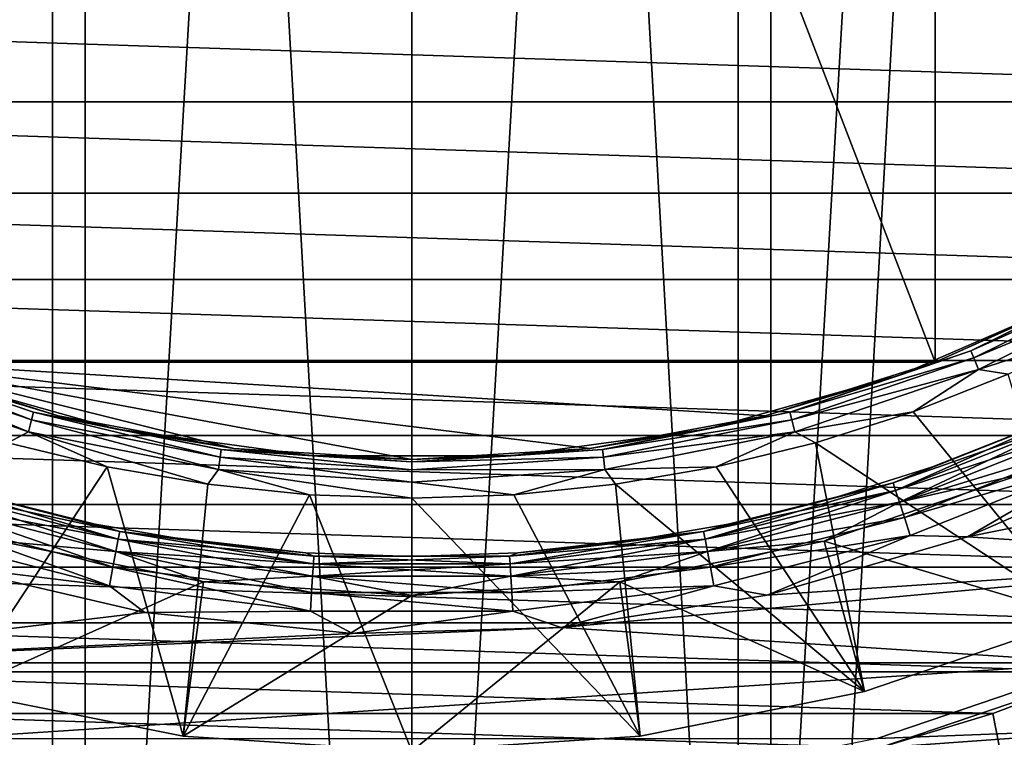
# Model space of a CAD drawing. Header units: millimetres. Extents: x -139 to 106, y -8 to 139.
# Tile 264 of 459: x -2.02 to 3.05, y 61.36 to 65.05. Entities that reach past the tile are written whole.
import ezdxf

# ---------------------------------------------------------------- set-up
doc = ezdxf.new("R2010")
doc.units = ezdxf.units.MM
doc.header["$LTSCALE"] = 53.842063
for name, color, linetype in [('156', 7, 'CONTINUOUS'), ('157', 7, 'CONTINUOUS'), ('161', 7, 'CONTINUOUS'), ('163', 7, 'CONTINUOUS'), ('164', 7, 'CONTINUOUS'), ('269', 7, 'CONTINUOUS'), ('277', 7, 'CONTINUOUS'), ('280', 7, 'CONTINUOUS'), ('281', 7, 'CONTINUOUS'), ('284', 7, 'CONTINUOUS'), ('285', 7, 'CONTINUOUS'), ('289', 7, 'CONTINUOUS'), ('290', 7, 'CONTINUOUS'), ('291', 7, 'CONTINUOUS'), ('292', 7, 'CONTINUOUS'), ('297', 7, 'CONTINUOUS'), ('298', 7, 'CONTINUOUS'), ('300', 7, 'CONTINUOUS'), ('39', 7, 'CONTINUOUS'), ('497', 7, 'CONTINUOUS'), ('499', 7, 'CONTINUOUS'), ('96', 7, 'CONTINUOUS')]:
    doc.layers.add(name, color=color, linetype=linetype)

msp = doc.modelspace()

# ---------------------------------------------------------------- linework, layer by layer
at = {"layer": '156', "color": 7, "linetype": 'CONTINUOUS', "true_color": 0x33ccff}
for points in [[(-7.3782, 64.6264, -40), (-7.7327, 65.1211, -40), (7.3782, 64.6264, -40), (-7.3782, 64.6264, -40)], [(7.3782, 64.6264, -40), (-7.7327, 65.1211, -40), (7.7327, 65.1211, -40), (7.3782, 64.6264, -40)], [(-6.9921, 64.156, -40), (-7.3782, 64.6264, -40), (6.9921, 64.156, -40), (-6.9921, 64.156, -40)], [(6.9921, 64.156, -40), (-7.3782, 64.6264, -40), (7.3782, 64.6264, -40), (6.9921, 64.156, -40)], [(-6.5761, 63.7118, -40), (-6.9921, 64.156, -40), (6.5761, 63.7118, -40), (-6.5761, 63.7118, -40)], [(6.5761, 63.7118, -40), (-6.9921, 64.156, -40), (6.9921, 64.156, -40), (6.5761, 63.7118, -40)], [(-6.1319, 63.2958, -40), (-6.5761, 63.7118, -40), (6.1319, 63.2958, -40), (-6.1319, 63.2958, -40)], [(6.1319, 63.2958, -40), (-6.5761, 63.7118, -40), (6.5761, 63.7118, -40), (6.1319, 63.2958, -40)], [(-5.6615, 62.9097, -40), (-6.1319, 63.2958, -40), (5.6615, 62.9097, -40), (-5.6615, 62.9097, -40)], [(5.6615, 62.9097, -40), (-6.1319, 63.2958, -40), (6.1319, 63.2958, -40), (5.6615, 62.9097, -40)], [(-5.1668, 62.5552, -40), (-5.6615, 62.9097, -40), (5.1668, 62.5552, -40), (-5.1668, 62.5552, -40)], [(5.1668, 62.5552, -40), (-5.6615, 62.9097, -40), (5.6615, 62.9097, -40), (5.1668, 62.5552, -40)], [(-4.65, 62.2339, -40), (-5.1668, 62.5552, -40), (4.65, 62.2339, -40), (-4.65, 62.2339, -40)], [(4.65, 62.2339, -40), (-5.1668, 62.5552, -40), (5.1668, 62.5552, -40), (4.65, 62.2339, -40)], [(-4.1133, 61.947, -40), (-4.65, 62.2339, -40), (4.1133, 61.947, -40), (-4.1133, 61.947, -40)], [(4.1133, 61.947, -40), (-4.65, 62.2339, -40), (4.65, 62.2339, -40), (4.1133, 61.947, -40)], [(-3.5589, 61.6958, -40), (-4.1133, 61.947, -40), (3.5589, 61.6958, -40), (-3.5589, 61.6958, -40)], [(3.5589, 61.6958, -40), (-4.1133, 61.947, -40), (4.1133, 61.947, -40), (3.5589, 61.6958, -40)], [(-2.9894, 61.4814, -40), (-3.5589, 61.6958, -40), (2.9894, 61.4814, -40), (-2.9894, 61.4814, -40)], [(2.9894, 61.4814, -40), (-3.5589, 61.6958, -40), (3.5589, 61.6958, -40), (2.9894, 61.4814, -40)], [(-2.407, 61.3048, -40), (-2.9894, 61.4814, -40), (2.407, 61.3048, -40), (-2.407, 61.3048, -40)], [(2.407, 61.3048, -40), (-2.9894, 61.4814, -40), (2.9894, 61.4814, -40), (2.407, 61.3048, -40)]]:
    msp.add_3dface(points, dxfattribs=at)
at = {"layer": '157', "color": 7, "linetype": 'CONTINUOUS', "true_color": 0x33ccff}
for points in [[(2.9894, 61.4814, -40), (3.5589, 61.6958, -40), (3.1829, 60.492, -39), (2.9894, 61.4814, -40)], [(2.407, 61.3048, -40), (2.9894, 61.4814, -40), (3.1829, 60.492, -39), (2.407, 61.3048, -40)]]:
    msp.add_3dface(points, dxfattribs=at)
at = {"layer": '161', "color": 7, "linetype": 'CONTINUOUS', "true_color": 0x33ccff}
msp.add_3dface([(2.4069, 61.3048, -32), (3.1828, 60.492, -32), (3.5588, 61.6958, -32), (2.4069, 61.3048, -32)], dxfattribs=at)
at = {"layer": '163', "color": 7, "linetype": 'CONTINUOUS', "true_color": 0x33ccff}
for points in [[(2.4069, 61.3048, -32), (3.5588, 61.6958, -32), (2.4069, 61.3048, -30), (2.4069, 61.3048, -32)], [(2.4069, 61.3048, -30), (3.5588, 61.6958, -32), (3.5589, 61.6958, -30), (2.4069, 61.3048, -30)]]:
    msp.add_3dface(points, dxfattribs=at)
at = {"layer": '164', "color": 7, "linetype": 'CONTINUOUS', "true_color": 0x33ccff}
for points in [[(2.4069, 61.3048, -30), (3.5589, 61.6958, -30), (7.6259, 61.68, -30), (2.4069, 61.3048, -30)], [(-2.4069, 61.3048, -30), (-1.2138, 61.0674, -30), (-7.6259, 61.68, -30), (-2.4069, 61.3048, -30)], [(-7.6259, 61.68, -30), (-1.2138, 61.0674, -30), (-6.5326, 60.8235, -30), (-7.6259, 61.68, -30)], [(6.5326, 60.8235, -30), (2.4069, 61.3048, -30), (7.6259, 61.68, -30), (6.5326, 60.8235, -30)]]:
    msp.add_3dface(points, dxfattribs=at)
at = {"layer": '269', "color": 7, "linetype": 'CONTINUOUS', "true_color": 0xffff99}
for points in [[(-2.6926, 63.2879, 54), (2.6926, 63.2879, 54), (-2.6926, 77.2879, 54), (-2.6926, 63.2879, 54)], [(-2.6926, 77.2879, 54), (2.6926, 63.2879, 54), (2.6926, 77.2879, 54), (-2.6926, 77.2879, 54)], [(2.6926, 63.2879, 54), (3.4065, 63.6061, 54), (2.6926, 77.2879, 54), (2.6926, 63.2879, 54)], [(2.6926, 77.2879, 54), (3.4065, 63.6061, 54), (3.4065, 76.9697, 54), (2.6926, 77.2879, 54)]]:
    msp.add_3dface(points, dxfattribs=at)
at = {"layer": '277', "color": 7, "linetype": 'CONTINUOUS', "true_color": 0xffff99}
for points in [[(3.4505, 63.6287, 46.2309), (2.6926, 63.2879, 47), (2.5116, 63.2209, 46.2309), (3.4505, 63.6287, 46.2309)], [(3.4065, 63.6061, 54), (2.6926, 63.2879, 54), (3.4505, 63.6287, 46.2309), (3.4065, 63.6061, 54)], [(2.6926, 63.2879, 54), (2.6926, 63.2879, 47), (3.4505, 63.6287, 46.2309), (2.6926, 63.2879, 54)], [(-1.8177, 63.0115, 47), (-2.6926, 63.2879, 47), (-2.5116, 63.2209, 46.2309), (-1.8177, 63.0115, 47)], [(2.6926, 63.2879, 47), (1.8177, 63.0115, 47), (2.5116, 63.2209, 46.2309), (2.6926, 63.2879, 47)], [(-1.5259, 62.9448, 46.2309), (-1.8177, 63.0115, 47), (-2.5116, 63.2209, 46.2309), (-1.5259, 62.9448, 46.2309)], [(2.5116, 63.2209, 46.2309), (1.8177, 63.0115, 47), (1.5259, 62.9448, 46.2309), (2.5116, 63.2209, 46.2309)], [(-0.9156, 62.844, 47), (-1.8177, 63.0115, 47), (-1.5259, 62.9448, 46.2309), (-0.9156, 62.844, 47)], [(1.8177, 63.0115, 47), (0.9156, 62.844, 47), (1.5259, 62.9448, 46.2309), (1.8177, 63.0115, 47)], [(-0.5118, 62.8054, 46.2309), (-0.9156, 62.844, 47), (-1.5259, 62.9448, 46.2309), (-0.5118, 62.8054, 46.2309)], [(1.5259, 62.9448, 46.2309), (0.9156, 62.844, 47), (0.5118, 62.8054, 46.2309), (1.5259, 62.9448, 46.2309)], [(0, 62.7879, 47), (-0.9156, 62.844, 47), (-0.5118, 62.8054, 46.2309), (0, 62.7879, 47)], [(0.5118, 62.8054, 46.2309), (0, 62.7879, 47), (-0.5118, 62.8054, 46.2309), (0.5118, 62.8054, 46.2309)], [(0.9156, 62.844, 47), (0, 62.7879, 47), (0.5118, 62.8054, 46.2309), (0.9156, 62.844, 47)]]:
    msp.add_3dface(points, dxfattribs=at)
at = {"layer": '280', "color": 7, "linetype": 'CONTINUOUS', "true_color": 0xffff99}
for points in [[(2.6926, 63.2879, 54), (-2.6926, 63.2879, 54), (-2.6926, 63.2879, 47), (2.6926, 63.2879, 54)], [(2.6926, 63.2879, 54), (-2.6926, 63.2879, 47), (2.6926, 63.2879, 47), (2.6926, 63.2879, 54)]]:
    msp.add_3dface(points, dxfattribs=at)
at = {"layer": '281', "color": 7, "linetype": 'CONTINUOUS', "true_color": 0xffff99}
for points in [[(-2.6926, 63.2879, 47), (-1.8177, 63.0115, 47), (-0.9156, 62.844, 47), (-2.6926, 63.2879, 47)], [(-2.6926, 63.2879, 47), (-0.9156, 62.844, 47), (0, 62.7879, 47), (-2.6926, 63.2879, 47)], [(-2.6926, 63.2879, 47), (0, 62.7879, 47), (0.9156, 62.844, 47), (-2.6926, 63.2879, 47)], [(-2.6926, 63.2879, 47), (0.9156, 62.844, 47), (1.8177, 63.0115, 47), (-2.6926, 63.2879, 47)], [(-2.6926, 63.2879, 47), (1.8177, 63.0115, 47), (2.6926, 63.2879, 47), (-2.6926, 63.2879, 47)]]:
    msp.add_3dface(points, dxfattribs=at)
at = {"layer": '284', "color": 7, "linetype": 'CONTINUOUS', "true_color": 0xffff99}
for points in [[(3.4505, 63.6287, 46.2309), (2.8753, 63.3462, 46.1274), (3.7568, 63.7809, 46.1274), (3.4505, 63.6287, 46.2309)], [(2.8753, 63.3462, 46.1274), (3.7768, 63.7462, 46.0308), (3.7568, 63.7809, 46.1274), (2.8753, 63.3462, 46.1274)], [(2.8907, 63.3092, 46.0308), (3.7768, 63.7462, 46.0308), (2.8753, 63.3462, 46.1274), (2.8907, 63.3092, 46.0308)], [(2.8907, 63.3092, 46.0308), (3.8087, 63.6911, 45.9479), (3.7768, 63.7462, 46.0308), (2.8907, 63.3092, 46.0308)], [(2.915, 63.2504, 45.9479), (3.8087, 63.6911, 45.9479), (2.8907, 63.3092, 46.0308), (2.915, 63.2504, 45.9479)], [(2.915, 63.2504, 45.9479), (3.5425, 63.4512, 45.8845), (3.8087, 63.6911, 45.9479), (2.915, 63.2504, 45.9479)], [(3.4505, 63.6287, 46.2309), (2.5116, 63.2209, 46.2309), (2.8753, 63.3462, 46.1274), (3.4505, 63.6287, 46.2309)], [(3.0677, 63.2254, 45.8845), (3.5425, 63.4512, 45.8845), (2.915, 63.2504, 45.9479), (3.0677, 63.2254, 45.8845)], [(-2.915, 63.2504, 45.9479), (-1.9715, 62.9301, 45.9479), (-2.8907, 63.3092, 46.0308), (-2.915, 63.2504, 45.9479)], [(-2.8907, 63.3092, 46.0308), (-1.955, 62.9916, 46.0308), (-2.8753, 63.3462, 46.1274), (-2.8907, 63.3092, 46.0308)], [(-2.8907, 63.3092, 46.0308), (-1.9715, 62.9301, 45.9479), (-1.955, 62.9916, 46.0308), (-2.8907, 63.3092, 46.0308)], [(-2.5116, 63.2209, 46.2309), (-2.8753, 63.3462, 46.1274), (-1.9447, 63.0303, 46.1274), (-2.5116, 63.2209, 46.2309)], [(-2.8753, 63.3462, 46.1274), (-1.955, 62.9916, 46.0308), (-1.9447, 63.0303, 46.1274), (-2.8753, 63.3462, 46.1274)], [(2.5116, 63.2209, 46.2309), (1.9447, 63.0303, 46.1274), (2.8753, 63.3462, 46.1274), (2.5116, 63.2209, 46.2309)], [(1.9447, 63.0303, 46.1274), (2.8907, 63.3092, 46.0308), (2.8753, 63.3462, 46.1274), (1.9447, 63.0303, 46.1274)], [(1.955, 62.9916, 46.0308), (2.8907, 63.3092, 46.0308), (1.9447, 63.0303, 46.1274), (1.955, 62.9916, 46.0308)], [(1.955, 62.9916, 46.0308), (2.915, 63.2504, 45.9479), (2.8907, 63.3092, 46.0308), (1.955, 62.9916, 46.0308)], [(-2.915, 63.2504, 45.9479), (-2.0774, 62.8734, 45.8845), (-1.9715, 62.9301, 45.9479), (-2.915, 63.2504, 45.9479)], [(-1.5259, 62.9448, 46.2309), (-2.5116, 63.2209, 46.2309), (-1.9447, 63.0303, 46.1274), (-1.5259, 62.9448, 46.2309)], [(2.5116, 63.2209, 46.2309), (1.5259, 62.9448, 46.2309), (1.9447, 63.0303, 46.1274), (2.5116, 63.2209, 46.2309)], [(1.9715, 62.9301, 45.9479), (2.915, 63.2504, 45.9479), (1.955, 62.9916, 46.0308), (1.9715, 62.9301, 45.9479)], [(1.9715, 62.9301, 45.9479), (2.5786, 63.0325, 45.8845), (2.915, 63.2504, 45.9479), (1.9715, 62.9301, 45.9479)], [(2.5786, 63.0325, 45.8845), (3.0677, 63.2254, 45.8845), (2.915, 63.2504, 45.9479), (2.5786, 63.0325, 45.8845)], [(-1.955, 62.9916, 46.0308), (-0.9859, 62.7989, 46.0308), (-1.9447, 63.0303, 46.1274), (-1.955, 62.9916, 46.0308)], [(-1.5259, 62.9448, 46.2309), (-1.9447, 63.0303, 46.1274), (-0.9807, 62.8385, 46.1274), (-1.5259, 62.9448, 46.2309)], [(-1.9447, 63.0303, 46.1274), (-0.9859, 62.7989, 46.0308), (-0.9807, 62.8385, 46.1274), (-1.9447, 63.0303, 46.1274)], [(1.5259, 62.9448, 46.2309), (0.9807, 62.8385, 46.1274), (1.9447, 63.0303, 46.1274), (1.5259, 62.9448, 46.2309)], [(0.9807, 62.8385, 46.1274), (1.955, 62.9916, 46.0308), (1.9447, 63.0303, 46.1274), (0.9807, 62.8385, 46.1274)], [(2.0774, 62.8734, 45.8845), (2.5786, 63.0325, 45.8845), (1.9715, 62.9301, 45.9479), (2.0774, 62.8734, 45.8845)], [(-1.9715, 62.9301, 45.9479), (-0.9943, 62.7358, 45.9479), (-1.955, 62.9916, 46.0308), (-1.9715, 62.9301, 45.9479)], [(-1.955, 62.9916, 46.0308), (-0.9943, 62.7358, 45.9479), (-0.9859, 62.7989, 46.0308), (-1.955, 62.9916, 46.0308)], [(0.9859, 62.7989, 46.0308), (1.955, 62.9916, 46.0308), (0.9807, 62.8385, 46.1274), (0.9859, 62.7989, 46.0308)], [(0.9859, 62.7989, 46.0308), (1.9715, 62.9301, 45.9479), (1.955, 62.9916, 46.0308), (0.9859, 62.7989, 46.0308)], [(-2.0774, 62.8734, 45.8845), (-1.5666, 62.7489, 45.8845), (-1.9715, 62.9301, 45.9479), (-2.0774, 62.8734, 45.8845)], [(-1.5666, 62.7489, 45.8845), (-1.0485, 62.6596, 45.8845), (-1.9715, 62.9301, 45.9479), (-1.5666, 62.7489, 45.8845)], [(-1.9715, 62.9301, 45.9479), (-1.0485, 62.6596, 45.8845), (-0.9943, 62.7358, 45.9479), (-1.9715, 62.9301, 45.9479)], [(-0.5118, 62.8054, 46.2309), (-1.5259, 62.9448, 46.2309), (-0.9807, 62.8385, 46.1274), (-0.5118, 62.8054, 46.2309)], [(1.5259, 62.9448, 46.2309), (0.5118, 62.8054, 46.2309), (0.9807, 62.8385, 46.1274), (1.5259, 62.9448, 46.2309)], [(0.9943, 62.7358, 45.9479), (1.9715, 62.9301, 45.9479), (0.9859, 62.7989, 46.0308), (0.9943, 62.7358, 45.9479)], [(0.9943, 62.7358, 45.9479), (1.5666, 62.7489, 45.8845), (1.9715, 62.9301, 45.9479), (0.9943, 62.7358, 45.9479)], [(1.5666, 62.7489, 45.8845), (2.0774, 62.8734, 45.8845), (1.9715, 62.9301, 45.9479), (1.5666, 62.7489, 45.8845)], [(-0.9943, 62.7358, 45.9479), (0, 62.6706, 45.9479), (-0.9859, 62.7989, 46.0308), (-0.9943, 62.7358, 45.9479)], [(-0.9859, 62.7989, 46.0308), (0, 62.7343, 46.0308), (-0.9807, 62.8385, 46.1274), (-0.9859, 62.7989, 46.0308)], [(-0.9859, 62.7989, 46.0308), (0, 62.6706, 45.9479), (0, 62.7343, 46.0308), (-0.9859, 62.7989, 46.0308)], [(-0.5118, 62.8054, 46.2309), (-0.9807, 62.8385, 46.1274), (0, 62.7743, 46.1274), (-0.5118, 62.8054, 46.2309)], [(-0.9807, 62.8385, 46.1274), (0, 62.7343, 46.0308), (0, 62.7743, 46.1274), (-0.9807, 62.8385, 46.1274)], [(0.5118, 62.8054, 46.2309), (-0.5118, 62.8054, 46.2309), (0, 62.7743, 46.1274), (0.5118, 62.8054, 46.2309)], [(0.5118, 62.8054, 46.2309), (0, 62.7743, 46.1274), (0.9807, 62.8385, 46.1274), (0.5118, 62.8054, 46.2309)], [(0, 62.7743, 46.1274), (0.9859, 62.7989, 46.0308), (0.9807, 62.8385, 46.1274), (0, 62.7743, 46.1274)], [(0, 62.7343, 46.0308), (0.9943, 62.7358, 45.9479), (0.9859, 62.7989, 46.0308), (0, 62.7343, 46.0308)], [(0, 62.7343, 46.0308), (0.9859, 62.7989, 46.0308), (0, 62.7743, 46.1274), (0, 62.7343, 46.0308)], [(1.0485, 62.6596, 45.8845), (1.5666, 62.7489, 45.8845), (0.9943, 62.7358, 45.9479), (1.0485, 62.6596, 45.8845)], [(-1.0485, 62.6596, 45.8845), (-0.5255, 62.6058, 45.8845), (-0.9943, 62.7358, 45.9479), (-1.0485, 62.6596, 45.8845)], [(-0.5255, 62.6058, 45.8845), (0, 62.5879, 45.8845), (-0.9943, 62.7358, 45.9479), (-0.5255, 62.6058, 45.8845)], [(-0.9943, 62.7358, 45.9479), (0, 62.5879, 45.8845), (0, 62.6706, 45.9479), (-0.9943, 62.7358, 45.9479)], [(0, 62.6706, 45.9479), (0.5255, 62.6058, 45.8845), (0.9943, 62.7358, 45.9479), (0, 62.6706, 45.9479)], [(0, 62.6706, 45.9479), (0.9943, 62.7358, 45.9479), (0, 62.7343, 46.0308), (0, 62.6706, 45.9479)], [(0.5255, 62.6058, 45.8845), (1.0485, 62.6596, 45.8845), (0.9943, 62.7358, 45.9479), (0.5255, 62.6058, 45.8845)], [(0, 62.5879, 45.8845), (0.5255, 62.6058, 45.8845), (0, 62.6706, 45.9479), (0, 62.5879, 45.8845)]]:
    msp.add_3dface(points, dxfattribs=at)
at = {"layer": '285', "color": 7, "linetype": 'CONTINUOUS', "true_color": 0xffff99}
for points in [[(3.0677, 63.2254, 45.8845), (2.5786, 63.0325, 45.8845), (3.4441, 61.9729, 45.134), (3.0677, 63.2254, 45.8845)], [(2.5786, 63.0325, 45.8845), (2.0774, 62.8734, 45.8845), (3.4441, 61.9729, 45.134), (2.5786, 63.0325, 45.8845)], [(-1.5666, 62.7489, 45.8845), (-2.0774, 62.8734, 45.8845), (-2.3293, 61.5945, 45.134), (-1.5666, 62.7489, 45.8845)], [(2.0774, 62.8734, 45.8845), (1.5666, 62.7489, 45.8845), (2.3293, 61.5945, 45.134), (2.0774, 62.8734, 45.8845)], [(3.4441, 61.9729, 45.134), (2.0774, 62.8734, 45.8845), (2.3293, 61.5945, 45.134), (3.4441, 61.9729, 45.134)], [(-1.1747, 61.3649, 45.134), (-1.5666, 62.7489, 45.8845), (-2.3293, 61.5945, 45.134), (-1.1747, 61.3649, 45.134)], [(-1.0485, 62.6596, 45.8845), (-1.5666, 62.7489, 45.8845), (-1.1747, 61.3649, 45.134), (-1.0485, 62.6596, 45.8845)], [(1.5666, 62.7489, 45.8845), (1.0485, 62.6596, 45.8845), (2.3293, 61.5945, 45.134), (1.5666, 62.7489, 45.8845)], [(-0.5255, 62.6058, 45.8845), (-1.0485, 62.6596, 45.8845), (-1.1747, 61.3649, 45.134), (-0.5255, 62.6058, 45.8845)], [(1.0485, 62.6596, 45.8845), (0.5255, 62.6058, 45.8845), (1.1747, 61.3649, 45.134), (1.0485, 62.6596, 45.8845)], [(2.3293, 61.5945, 45.134), (1.0485, 62.6596, 45.8845), (1.1747, 61.3649, 45.134), (2.3293, 61.5945, 45.134)], [(0, 61.2879, 45.134), (-0.5255, 62.6058, 45.8845), (-1.1747, 61.3649, 45.134), (0, 61.2879, 45.134)], [(0, 62.5879, 45.8845), (-0.5255, 62.6058, 45.8845), (0, 61.2879, 45.134), (0, 62.5879, 45.8845)], [(0.5255, 62.6058, 45.8845), (0, 62.5879, 45.8845), (1.1747, 61.3649, 45.134), (0.5255, 62.6058, 45.8845)], [(1.1747, 61.3649, 45.134), (0, 62.5879, 45.8845), (0, 61.2879, 45.134), (1.1747, 61.3649, 45.134)]]:
    msp.add_3dface(points, dxfattribs=at)
at = {"layer": '289', "color": 7, "linetype": 'CONTINUOUS', "true_color": 0xffff99}
for points in [[(3.4441, 61.9729, 45.134), (2.3293, 61.5945, 45.134), (3.4441, 61.9729, 39.0773), (3.4441, 61.9729, 45.134)], [(3.4441, 61.9729, 39.0773), (2.3293, 61.5945, 45.134), (2.3293, 61.5945, 39.0773), (3.4441, 61.9729, 39.0773)], [(-1.1747, 61.3649, 45.134), (-2.3293, 61.5945, 45.134), (-1.1747, 61.3649, 39.0773), (-1.1747, 61.3649, 45.134)], [(-1.1747, 61.3649, 39.0773), (-2.3293, 61.5945, 45.134), (-2.3293, 61.5945, 39.0773), (-1.1747, 61.3649, 39.0773)], [(2.3293, 61.5945, 45.134), (1.1747, 61.3649, 45.134), (2.3293, 61.5945, 39.0773), (2.3293, 61.5945, 45.134)], [(2.3293, 61.5945, 39.0773), (1.1747, 61.3649, 45.134), (1.1747, 61.3649, 39.0773), (2.3293, 61.5945, 39.0773)], [(0, 61.2879, 45.134), (-1.1747, 61.3649, 45.134), (0, 61.2879, 39.0773), (0, 61.2879, 45.134)], [(0, 61.2879, 39.0773), (-1.1747, 61.3649, 45.134), (-1.1747, 61.3649, 39.0773), (0, 61.2879, 39.0773)], [(1.1747, 61.3649, 45.134), (0, 61.2879, 45.134), (1.1747, 61.3649, 39.0773), (1.1747, 61.3649, 45.134)], [(1.1747, 61.3649, 39.0773), (0, 61.2879, 45.134), (0, 61.2879, 39.0773), (1.1747, 61.3649, 39.0773)]]:
    msp.add_3dface(points, dxfattribs=at)
at = {"layer": '290', "color": 7, "linetype": 'CONTINUOUS', "true_color": 0xffff99}
for points in [[(3.138, 62.7121, 38.6155), (3.4441, 61.9729, 39.0773), (2.1223, 62.3673, 38.6155), (3.138, 62.7121, 38.6155)], [(-1.0703, 62.158, 38.6155), (-2.3293, 61.5945, 39.0773), (-2.1223, 62.3673, 38.6155), (-1.0703, 62.158, 38.6155)], [(2.1223, 62.3673, 38.6155), (2.3293, 61.5945, 39.0773), (1.0703, 62.158, 38.6155), (2.1223, 62.3673, 38.6155)], [(3.4441, 61.9729, 39.0773), (2.3293, 61.5945, 39.0773), (2.1223, 62.3673, 38.6155), (3.4441, 61.9729, 39.0773)], [(-1.1747, 61.3649, 39.0773), (-2.3293, 61.5945, 39.0773), (-1.0703, 62.158, 38.6155), (-1.1747, 61.3649, 39.0773)], [(0, 62.0879, 38.6155), (-1.1747, 61.3649, 39.0773), (-1.0703, 62.158, 38.6155), (0, 62.0879, 38.6155)], [(1.1747, 61.3649, 39.0773), (0, 61.2879, 39.0773), (1.0703, 62.158, 38.6155), (1.1747, 61.3649, 39.0773)], [(1.0703, 62.158, 38.6155), (0, 61.2879, 39.0773), (0, 62.0879, 38.6155), (1.0703, 62.158, 38.6155)], [(2.3293, 61.5945, 39.0773), (1.1747, 61.3649, 39.0773), (1.0703, 62.158, 38.6155), (2.3293, 61.5945, 39.0773)], [(0, 61.2879, 39.0773), (-1.1747, 61.3649, 39.0773), (0, 62.0879, 38.6155), (0, 61.2879, 39.0773)]]:
    msp.add_3dface(points, dxfattribs=at)
at = {"layer": '291', "color": 7, "linetype": 'CONTINUOUS', "true_color": 0xffff99}
for points in [[(2.4763, 62.6665, 38.3724), (3.1872, 62.9502, 38.2691), (3.412, 63.037, 38.3724), (2.4763, 62.6665, 38.3724)], [(2.4763, 62.6665, 38.3724), (3.412, 63.037, 38.3724), (2.4887, 62.6285, 38.469), (2.4763, 62.6665, 38.3724)], [(2.4887, 62.6285, 38.469), (3.412, 63.037, 38.3724), (3.429, 63.0008, 38.469), (2.4887, 62.6285, 38.469)], [(2.4887, 62.6285, 38.469), (3.429, 63.0008, 38.469), (2.5083, 62.568, 38.5519), (2.4887, 62.6285, 38.469)], [(2.5083, 62.568, 38.5519), (3.429, 63.0008, 38.469), (3.4561, 62.9433, 38.5519), (2.5083, 62.568, 38.5519)], [(2.679, 62.7498, 38.2691), (3.1872, 62.9502, 38.2691), (2.4763, 62.6665, 38.3724), (2.679, 62.7498, 38.2691)], [(3.138, 62.7121, 38.6155), (2.5083, 62.568, 38.5519), (3.4561, 62.9433, 38.5519), (3.138, 62.7121, 38.6155)], [(2.1584, 62.5846, 38.2691), (2.679, 62.7498, 38.2691), (2.4763, 62.6665, 38.3724), (2.1584, 62.5846, 38.2691)], [(3.138, 62.7121, 38.6155), (2.1223, 62.3673, 38.6155), (2.5083, 62.568, 38.5519), (3.138, 62.7121, 38.6155)], [(-2.4763, 62.6665, 38.3724), (-1.5016, 62.4163, 38.3724), (-2.4887, 62.6285, 38.469), (-2.4763, 62.6665, 38.3724)], [(-2.1584, 62.5846, 38.2691), (-1.6277, 62.4552, 38.2691), (-2.4763, 62.6665, 38.3724), (-2.1584, 62.5846, 38.2691)], [(-2.4763, 62.6665, 38.3724), (-1.6277, 62.4552, 38.2691), (-1.5016, 62.4163, 38.3724), (-2.4763, 62.6665, 38.3724)], [(1.5016, 62.4163, 38.3724), (2.1584, 62.5846, 38.2691), (2.4763, 62.6665, 38.3724), (1.5016, 62.4163, 38.3724)], [(1.5016, 62.4163, 38.3724), (2.4763, 62.6665, 38.3724), (1.5091, 62.377, 38.469), (1.5016, 62.4163, 38.3724)], [(1.5091, 62.377, 38.469), (2.4763, 62.6665, 38.3724), (2.4887, 62.6285, 38.469), (1.5091, 62.377, 38.469)], [(-2.4887, 62.6285, 38.469), (-1.5091, 62.377, 38.469), (-2.5083, 62.568, 38.5519), (-2.4887, 62.6285, 38.469)], [(-2.4887, 62.6285, 38.469), (-1.5016, 62.4163, 38.3724), (-1.5091, 62.377, 38.469), (-2.4887, 62.6285, 38.469)], [(1.5091, 62.377, 38.469), (2.4887, 62.6285, 38.469), (1.521, 62.3145, 38.5519), (1.5091, 62.377, 38.469)], [(1.521, 62.3145, 38.5519), (2.4887, 62.6285, 38.469), (2.5083, 62.568, 38.5519), (1.521, 62.3145, 38.5519)], [(-2.1223, 62.3673, 38.6155), (-2.5083, 62.568, 38.5519), (-1.521, 62.3145, 38.5519), (-2.1223, 62.3673, 38.6155)], [(-2.5083, 62.568, 38.5519), (-1.5091, 62.377, 38.469), (-1.521, 62.3145, 38.5519), (-2.5083, 62.568, 38.5519)], [(1.6276, 62.4552, 38.2691), (2.1584, 62.5846, 38.2691), (1.5016, 62.4163, 38.3724), (1.6276, 62.4552, 38.2691)], [(2.1223, 62.3673, 38.6155), (1.521, 62.3145, 38.5519), (2.5083, 62.568, 38.5519), (2.1223, 62.3673, 38.6155)], [(-1.6277, 62.4552, 38.2691), (-1.0893, 62.3624, 38.2691), (-1.5016, 62.4163, 38.3724), (-1.6277, 62.4552, 38.2691)], [(1.0893, 62.3624, 38.2691), (1.6276, 62.4552, 38.2691), (1.5016, 62.4163, 38.3724), (1.0893, 62.3624, 38.2691)], [(-1.5016, 62.4163, 38.3724), (-0.5032, 62.2901, 38.3724), (-1.5091, 62.377, 38.469), (-1.5016, 62.4163, 38.3724)], [(-1.0893, 62.3624, 38.2691), (-0.5459, 62.3065, 38.2691), (-1.5016, 62.4163, 38.3724), (-1.0893, 62.3624, 38.2691)], [(-1.5016, 62.4163, 38.3724), (-0.5459, 62.3065, 38.2691), (-0.5032, 62.2901, 38.3724), (-1.5016, 62.4163, 38.3724)], [(0.5032, 62.2901, 38.3724), (1.0893, 62.3624, 38.2691), (1.5016, 62.4163, 38.3724), (0.5032, 62.2901, 38.3724)], [(0.5032, 62.2901, 38.3724), (1.5016, 62.4163, 38.3724), (0.5057, 62.2502, 38.469), (0.5032, 62.2901, 38.3724)], [(0.5057, 62.2502, 38.469), (1.5016, 62.4163, 38.3724), (1.5091, 62.377, 38.469), (0.5057, 62.2502, 38.469)], [(-1.0703, 62.158, 38.6155), (-2.1223, 62.3673, 38.6155), (-1.521, 62.3145, 38.5519), (-1.0703, 62.158, 38.6155)], [(-1.5091, 62.377, 38.469), (-0.5057, 62.2502, 38.469), (-1.521, 62.3145, 38.5519), (-1.5091, 62.377, 38.469)], [(-1.5091, 62.377, 38.469), (-0.5032, 62.2901, 38.3724), (-0.5057, 62.2502, 38.469), (-1.5091, 62.377, 38.469)], [(0.5459, 62.3065, 38.2691), (1.0893, 62.3624, 38.2691), (0.5032, 62.2901, 38.3724), (0.5459, 62.3065, 38.2691)], [(0.5057, 62.2502, 38.469), (1.5091, 62.377, 38.469), (0.5097, 62.1868, 38.5519), (0.5057, 62.2502, 38.469)], [(0.5097, 62.1868, 38.5519), (1.5091, 62.377, 38.469), (1.521, 62.3145, 38.5519), (0.5097, 62.1868, 38.5519)], [(2.1223, 62.3673, 38.6155), (1.0703, 62.158, 38.6155), (1.521, 62.3145, 38.5519), (2.1223, 62.3673, 38.6155)], [(-1.0703, 62.158, 38.6155), (-1.521, 62.3145, 38.5519), (-0.5097, 62.1868, 38.5519), (-1.0703, 62.158, 38.6155)], [(-1.521, 62.3145, 38.5519), (-0.5057, 62.2502, 38.469), (-0.5097, 62.1868, 38.5519), (-1.521, 62.3145, 38.5519)], [(-0.5459, 62.3065, 38.2691), (0, 62.2879, 38.2691), (-0.5032, 62.2901, 38.3724), (-0.5459, 62.3065, 38.2691)], [(0, 62.2879, 38.2691), (0.5459, 62.3065, 38.2691), (0.5032, 62.2901, 38.3724), (0, 62.2879, 38.2691)], [(1.0703, 62.158, 38.6155), (0.5097, 62.1868, 38.5519), (1.521, 62.3145, 38.5519), (1.0703, 62.158, 38.6155)], [(-0.5057, 62.2502, 38.469), (0.5057, 62.2502, 38.469), (-0.5097, 62.1868, 38.5519), (-0.5057, 62.2502, 38.469)], [(-0.5097, 62.1868, 38.5519), (0.5057, 62.2502, 38.469), (0.5097, 62.1868, 38.5519), (-0.5097, 62.1868, 38.5519)], [(-0.5032, 62.2901, 38.3724), (0.5032, 62.2901, 38.3724), (-0.5057, 62.2502, 38.469), (-0.5032, 62.2901, 38.3724)], [(-0.5057, 62.2502, 38.469), (0.5032, 62.2901, 38.3724), (0.5057, 62.2502, 38.469), (-0.5057, 62.2502, 38.469)], [(-0.5032, 62.2901, 38.3724), (0, 62.2879, 38.2691), (0.5032, 62.2901, 38.3724), (-0.5032, 62.2901, 38.3724)], [(0, 62.0879, 38.6155), (-1.0703, 62.158, 38.6155), (-0.5097, 62.1868, 38.5519), (0, 62.0879, 38.6155)], [(0, 62.0879, 38.6155), (-0.5097, 62.1868, 38.5519), (0.5097, 62.1868, 38.5519), (0, 62.0879, 38.6155)], [(1.0703, 62.158, 38.6155), (0, 62.0879, 38.6155), (0.5097, 62.1868, 38.5519), (1.0703, 62.158, 38.6155)]]:
    msp.add_3dface(points, dxfattribs=at)
at = {"layer": '292', "color": 7, "linetype": 'CONTINUOUS', "true_color": 0xffff99}
for points in [[(3.1872, 62.9502, 38.2691), (2.679, 62.7498, 38.2691), (3.1872, 62.9502, 36.9), (3.1872, 62.9502, 38.2691)], [(3.1872, 62.9502, 36.9), (2.679, 62.7498, 38.2691), (2.679, 62.7498, 36.9), (3.1872, 62.9502, 36.9)], [(2.679, 62.7498, 38.2691), (2.1584, 62.5846, 38.2691), (2.679, 62.7498, 36.9), (2.679, 62.7498, 38.2691)], [(2.679, 62.7498, 36.9), (2.1584, 62.5846, 38.2691), (2.1584, 62.5846, 36.9), (2.679, 62.7498, 36.9)], [(-1.6277, 62.4552, 38.2691), (-2.1584, 62.5846, 38.2691), (-1.6277, 62.4552, 36.9), (-1.6277, 62.4552, 38.2691)], [(-1.6277, 62.4552, 36.9), (-2.1584, 62.5846, 38.2691), (-2.1584, 62.5846, 36.9), (-1.6277, 62.4552, 36.9)], [(2.1584, 62.5846, 38.2691), (1.6276, 62.4552, 38.2691), (2.1584, 62.5846, 36.9), (2.1584, 62.5846, 38.2691)], [(2.1584, 62.5846, 36.9), (1.6276, 62.4552, 38.2691), (1.6276, 62.4552, 36.9), (2.1584, 62.5846, 36.9)], [(-1.0893, 62.3624, 38.2691), (-1.6277, 62.4552, 38.2691), (-1.0893, 62.3624, 36.9), (-1.0893, 62.3624, 38.2691)], [(-1.0893, 62.3624, 36.9), (-1.6277, 62.4552, 38.2691), (-1.6277, 62.4552, 36.9), (-1.0893, 62.3624, 36.9)], [(1.6276, 62.4552, 38.2691), (1.0893, 62.3624, 38.2691), (1.6276, 62.4552, 36.9), (1.6276, 62.4552, 38.2691)], [(1.6276, 62.4552, 36.9), (1.0893, 62.3624, 38.2691), (1.0893, 62.3624, 36.9), (1.6276, 62.4552, 36.9)], [(-0.5459, 62.3065, 38.2691), (-1.0893, 62.3624, 38.2691), (-0.5459, 62.3065, 36.9), (-0.5459, 62.3065, 38.2691)], [(-0.5459, 62.3065, 36.9), (-1.0893, 62.3624, 38.2691), (-1.0893, 62.3624, 36.9), (-0.5459, 62.3065, 36.9)], [(1.0893, 62.3624, 38.2691), (0.5459, 62.3065, 38.2691), (1.0893, 62.3624, 36.9), (1.0893, 62.3624, 38.2691)], [(1.0893, 62.3624, 36.9), (0.5459, 62.3065, 38.2691), (0.5459, 62.3065, 36.9), (1.0893, 62.3624, 36.9)], [(0, 62.2879, 38.2691), (-0.5459, 62.3065, 38.2691), (0, 62.2879, 36.9), (0, 62.2879, 38.2691)], [(0, 62.2879, 36.9), (-0.5459, 62.3065, 38.2691), (-0.5459, 62.3065, 36.9), (0, 62.2879, 36.9)], [(0.5459, 62.3065, 38.2691), (0, 62.2879, 38.2691), (0.5459, 62.3065, 36.9), (0.5459, 62.3065, 38.2691)], [(0.5459, 62.3065, 36.9), (0, 62.2879, 38.2691), (0, 62.2879, 36.9), (0.5459, 62.3065, 36.9)]]:
    msp.add_3dface(points, dxfattribs=at)
at = {"layer": '297', "color": 7, "linetype": 'CONTINUOUS', "true_color": 0xffff99}
for points in [[(4.625, 62.2771, 36.5), (5.6311, 62.9494, 36.5), (2.8594, 62.3895, 36.5), (4.625, 62.2771, 36.5)], [(2.8594, 62.3895, 36.5), (5.6311, 62.9494, 36.5), (3.8433, 62.8187, 36.5), (2.8594, 62.3895, 36.5)], [(1.8287, 62.0894, 36.5), (4.625, 62.2771, 36.5), (2.8594, 62.3895, 36.5), (1.8287, 62.0894, 36.5)], [(-2.4185, 62.2436, 36.5), (-3.5397, 61.742, 36.5), (-1.3728, 62.0008, 36.5), (-2.4185, 62.2436, 36.5)], [(3.5397, 61.742, 36.5), (4.625, 62.2771, 36.5), (0.7683, 61.9231, 36.5), (3.5397, 61.742, 36.5)], [(0.7683, 61.9231, 36.5), (4.625, 62.2771, 36.5), (1.8287, 62.0894, 36.5), (0.7683, 61.9231, 36.5)], [(-1.3728, 62.0008, 36.5), (-3.5397, 61.742, 36.5), (-0.3048, 61.8934, 36.5), (-1.3728, 62.0008, 36.5)], [(-3.5397, 61.742, 36.5), (3.5397, 61.742, 36.5), (0.7683, 61.9231, 36.5), (-3.5397, 61.742, 36.5)], [(-0.3048, 61.8934, 36.5), (-3.5397, 61.742, 36.5), (0.7683, 61.9231, 36.5), (-0.3048, 61.8934, 36.5)], [(-2.394, 61.3531, 36.5), (3.5397, 61.742, 36.5), (-3.5397, 61.742, 36.5), (-2.394, 61.3531, 36.5)], [(2.394, 61.3531, 36.5), (3.5397, 61.742, 36.5), (-2.394, 61.3531, 36.5), (2.394, 61.3531, 36.5)]]:
    msp.add_3dface(points, dxfattribs=at)
at = {"layer": '298', "color": 7, "linetype": 'CONTINUOUS', "true_color": 0xffff99}
for points in [[(2.3941, 61.3531, 35), (3.5397, 61.742, 36.5), (2.394, 61.3531, 36.5), (2.3941, 61.3531, 35)], [(2.3941, 61.3531, 35), (3.5398, 61.742, 35), (3.5397, 61.742, 36.5), (2.3941, 61.3531, 35)]]:
    msp.add_3dface(points, dxfattribs=at)
at = {"layer": '300', "color": 7, "linetype": 'CONTINUOUS', "true_color": 0xffff99}
for points in [[(2.679, 62.7498, 36.9), (2.4763, 62.6665, 36.7965), (3.412, 63.0369, 36.7965), (2.679, 62.7498, 36.9)], [(2.4763, 62.6665, 36.7965), (3.4291, 63.0007, 36.6999), (3.412, 63.0369, 36.7965), (2.4763, 62.6665, 36.7965)], [(3.1872, 62.9502, 36.9), (2.679, 62.7498, 36.9), (3.412, 63.0369, 36.7965), (3.1872, 62.9502, 36.9)], [(2.4887, 62.6284, 36.6999), (3.4291, 63.0007, 36.6999), (2.4763, 62.6665, 36.7965), (2.4887, 62.6284, 36.6999)], [(2.4887, 62.6284, 36.6999), (3.4562, 62.9431, 36.617), (3.4291, 63.0007, 36.6999), (2.4887, 62.6284, 36.6999)], [(2.5084, 62.5679, 36.617), (3.4562, 62.9431, 36.617), (2.4887, 62.6284, 36.6999), (2.5084, 62.5679, 36.617)], [(2.5084, 62.5679, 36.617), (3.4915, 62.8681, 36.5534), (3.4562, 62.9431, 36.617), (2.5084, 62.5679, 36.617)], [(2.534, 62.489, 36.5534), (3.4915, 62.8681, 36.5534), (2.5084, 62.5679, 36.617), (2.534, 62.489, 36.5534)], [(2.534, 62.489, 36.5534), (3.5326, 62.7807, 36.5135), (3.4915, 62.8681, 36.5534), (2.534, 62.489, 36.5534)], [(2.8594, 62.3895, 36.5), (3.8433, 62.8187, 36.5), (3.5326, 62.7807, 36.5135), (2.8594, 62.3895, 36.5)], [(2.679, 62.7498, 36.9), (2.1584, 62.5846, 36.9), (2.4763, 62.6665, 36.7965), (2.679, 62.7498, 36.9)], [(2.5639, 62.3971, 36.5135), (3.5326, 62.7807, 36.5135), (2.534, 62.489, 36.5534), (2.5639, 62.3971, 36.5135)], [(2.5639, 62.3971, 36.5135), (2.8594, 62.3895, 36.5), (3.5326, 62.7807, 36.5135), (2.5639, 62.3971, 36.5135)], [(-2.4887, 62.6284, 36.6999), (-1.5091, 62.3769, 36.6999), (-2.4763, 62.6665, 36.7965), (-2.4887, 62.6284, 36.6999)], [(-2.1584, 62.5846, 36.9), (-2.4763, 62.6665, 36.7965), (-1.5016, 62.4162, 36.7965), (-2.1584, 62.5846, 36.9)], [(-2.4763, 62.6665, 36.7965), (-1.5091, 62.3769, 36.6999), (-1.5016, 62.4162, 36.7965), (-2.4763, 62.6665, 36.7965)], [(1.6276, 62.4552, 36.9), (1.5016, 62.4162, 36.7965), (2.4763, 62.6665, 36.7965), (1.6276, 62.4552, 36.9)], [(1.5016, 62.4162, 36.7965), (2.4887, 62.6284, 36.6999), (2.4763, 62.6665, 36.7965), (1.5016, 62.4162, 36.7965)], [(2.1584, 62.5846, 36.9), (1.6276, 62.4552, 36.9), (2.4763, 62.6665, 36.7965), (2.1584, 62.5846, 36.9)], [(-2.5084, 62.5679, 36.617), (-1.521, 62.3144, 36.617), (-2.4887, 62.6284, 36.6999), (-2.5084, 62.5679, 36.617)], [(-2.4887, 62.6284, 36.6999), (-1.521, 62.3144, 36.617), (-1.5091, 62.3769, 36.6999), (-2.4887, 62.6284, 36.6999)], [(1.5091, 62.3769, 36.6999), (2.4887, 62.6284, 36.6999), (1.5016, 62.4162, 36.7965), (1.5091, 62.3769, 36.6999)], [(1.5091, 62.3769, 36.6999), (2.5084, 62.5679, 36.617), (2.4887, 62.6284, 36.6999), (1.5091, 62.3769, 36.6999)], [(-2.534, 62.489, 36.5534), (-1.5366, 62.2329, 36.5534), (-2.5084, 62.5679, 36.617), (-2.534, 62.489, 36.5534)], [(-2.5084, 62.5679, 36.617), (-1.5366, 62.2329, 36.5534), (-1.521, 62.3144, 36.617), (-2.5084, 62.5679, 36.617)], [(-1.6277, 62.4552, 36.9), (-2.1584, 62.5846, 36.9), (-1.5016, 62.4162, 36.7965), (-1.6277, 62.4552, 36.9)], [(1.521, 62.3144, 36.617), (2.5084, 62.5679, 36.617), (1.5091, 62.3769, 36.6999), (1.521, 62.3144, 36.617)], [(1.521, 62.3144, 36.617), (2.534, 62.489, 36.5534), (2.5084, 62.5679, 36.617), (1.521, 62.3144, 36.617)], [(-2.5639, 62.3971, 36.5135), (-1.5547, 62.138, 36.5135), (-2.534, 62.489, 36.5534), (-2.5639, 62.3971, 36.5135)], [(-2.534, 62.489, 36.5534), (-1.5547, 62.138, 36.5135), (-1.5366, 62.2329, 36.5534), (-2.534, 62.489, 36.5534)], [(-1.0893, 62.3624, 36.9), (-1.6277, 62.4552, 36.9), (-1.5016, 62.4162, 36.7965), (-1.0893, 62.3624, 36.9)], [(1.6276, 62.4552, 36.9), (1.0893, 62.3624, 36.9), (1.5016, 62.4162, 36.7965), (1.6276, 62.4552, 36.9)], [(1.5366, 62.2329, 36.5534), (2.534, 62.489, 36.5534), (1.521, 62.3144, 36.617), (1.5366, 62.2329, 36.5534)], [(1.5366, 62.2329, 36.5534), (2.5639, 62.3971, 36.5135), (2.534, 62.489, 36.5534), (1.5366, 62.2329, 36.5534)], [(-2.5639, 62.3971, 36.5135), (-2.4185, 62.2436, 36.5), (-1.5547, 62.138, 36.5135), (-2.5639, 62.3971, 36.5135)], [(-1.5091, 62.3769, 36.6999), (-0.5057, 62.2501, 36.6999), (-1.5016, 62.4162, 36.7965), (-1.5091, 62.3769, 36.6999)], [(-1.0893, 62.3624, 36.9), (-1.5016, 62.4162, 36.7965), (-0.5032, 62.2901, 36.7965), (-1.0893, 62.3624, 36.9)], [(-1.5016, 62.4162, 36.7965), (-0.5057, 62.2501, 36.6999), (-0.5032, 62.2901, 36.7965), (-1.5016, 62.4162, 36.7965)], [(0.5459, 62.3065, 36.9), (0.5032, 62.2901, 36.7965), (1.5016, 62.4162, 36.7965), (0.5459, 62.3065, 36.9)], [(0.5032, 62.2901, 36.7965), (1.5091, 62.3769, 36.6999), (1.5016, 62.4162, 36.7965), (0.5032, 62.2901, 36.7965)], [(1.0893, 62.3624, 36.9), (0.5459, 62.3065, 36.9), (1.5016, 62.4162, 36.7965), (1.0893, 62.3624, 36.9)], [(1.5547, 62.138, 36.5135), (2.5639, 62.3971, 36.5135), (1.5366, 62.2329, 36.5534), (1.5547, 62.138, 36.5135)], [(1.5547, 62.138, 36.5135), (1.8287, 62.0894, 36.5), (2.5639, 62.3971, 36.5135), (1.5547, 62.138, 36.5135)], [(1.8287, 62.0894, 36.5), (2.8594, 62.3895, 36.5), (2.5639, 62.3971, 36.5135), (1.8287, 62.0894, 36.5)], [(-1.521, 62.3144, 36.617), (-0.5097, 62.1866, 36.617), (-1.5091, 62.3769, 36.6999), (-1.521, 62.3144, 36.617)], [(-1.5091, 62.3769, 36.6999), (-0.5097, 62.1866, 36.617), (-0.5057, 62.2501, 36.6999), (-1.5091, 62.3769, 36.6999)], [(-0.5459, 62.3065, 36.9), (-1.0893, 62.3624, 36.9), (-0.5032, 62.2901, 36.7965), (-0.5459, 62.3065, 36.9)], [(0.5057, 62.2501, 36.6999), (1.5091, 62.3769, 36.6999), (0.5032, 62.2901, 36.7965), (0.5057, 62.2501, 36.6999)], [(0.5057, 62.2501, 36.6999), (1.521, 62.3144, 36.617), (1.5091, 62.3769, 36.6999), (0.5057, 62.2501, 36.6999)], [(-1.5366, 62.2329, 36.5534), (-0.5149, 62.1038, 36.5534), (-1.521, 62.3144, 36.617), (-1.5366, 62.2329, 36.5534)], [(-1.521, 62.3144, 36.617), (-0.5149, 62.1038, 36.5534), (-0.5097, 62.1866, 36.617), (-1.521, 62.3144, 36.617)], [(0, 62.2879, 36.9), (-0.5459, 62.3065, 36.9), (-0.5032, 62.2901, 36.7965), (0, 62.2879, 36.9)], [(0.5459, 62.3065, 36.9), (0, 62.2879, 36.9), (0.5032, 62.2901, 36.7965), (0.5459, 62.3065, 36.9)], [(0.5097, 62.1866, 36.617), (1.521, 62.3144, 36.617), (0.5057, 62.2501, 36.6999), (0.5097, 62.1866, 36.617)], [(0.5097, 62.1866, 36.617), (1.5366, 62.2329, 36.5534), (1.521, 62.3144, 36.617), (0.5097, 62.1866, 36.617)], [(-2.4185, 62.2436, 36.5), (-1.3728, 62.0008, 36.5), (-1.5547, 62.138, 36.5135), (-2.4185, 62.2436, 36.5)], [(-0.5097, 62.1866, 36.617), (0.5097, 62.1866, 36.617), (-0.5057, 62.2501, 36.6999), (-0.5097, 62.1866, 36.617)], [(-0.5057, 62.2501, 36.6999), (0.5057, 62.2501, 36.6999), (-0.5032, 62.2901, 36.7965), (-0.5057, 62.2501, 36.6999)], [(-0.5057, 62.2501, 36.6999), (0.5097, 62.1866, 36.617), (0.5057, 62.2501, 36.6999), (-0.5057, 62.2501, 36.6999)], [(0, 62.2879, 36.9), (-0.5032, 62.2901, 36.7965), (0.5032, 62.2901, 36.7965), (0, 62.2879, 36.9)], [(-0.5032, 62.2901, 36.7965), (0.5057, 62.2501, 36.6999), (0.5032, 62.2901, 36.7965), (-0.5032, 62.2901, 36.7965)], [(-1.5547, 62.138, 36.5135), (-0.521, 62.0074, 36.5135), (-1.5366, 62.2329, 36.5534), (-1.5547, 62.138, 36.5135)], [(-1.5366, 62.2329, 36.5534), (-0.521, 62.0074, 36.5135), (-0.5149, 62.1038, 36.5534), (-1.5366, 62.2329, 36.5534)], [(0.5149, 62.1038, 36.5534), (1.5366, 62.2329, 36.5534), (0.5097, 62.1866, 36.617), (0.5149, 62.1038, 36.5534)], [(0.5149, 62.1038, 36.5534), (1.5547, 62.138, 36.5135), (1.5366, 62.2329, 36.5534), (0.5149, 62.1038, 36.5534)], [(-0.5149, 62.1038, 36.5534), (0.5149, 62.1038, 36.5534), (-0.5097, 62.1866, 36.617), (-0.5149, 62.1038, 36.5534)], [(-0.5097, 62.1866, 36.617), (0.5149, 62.1038, 36.5534), (0.5097, 62.1866, 36.617), (-0.5097, 62.1866, 36.617)], [(-1.5547, 62.138, 36.5135), (-1.3728, 62.0008, 36.5), (-0.521, 62.0074, 36.5135), (-1.5547, 62.138, 36.5135)], [(-0.521, 62.0074, 36.5135), (0.521, 62.0074, 36.5135), (-0.5149, 62.1038, 36.5534), (-0.521, 62.0074, 36.5135)], [(-0.5149, 62.1038, 36.5534), (0.521, 62.0074, 36.5135), (0.5149, 62.1038, 36.5534), (-0.5149, 62.1038, 36.5534)], [(0.521, 62.0074, 36.5135), (1.5547, 62.138, 36.5135), (0.5149, 62.1038, 36.5534), (0.521, 62.0074, 36.5135)], [(0.521, 62.0074, 36.5135), (0.7683, 61.9231, 36.5), (1.5547, 62.138, 36.5135), (0.521, 62.0074, 36.5135)], [(0.7683, 61.9231, 36.5), (1.8287, 62.0894, 36.5), (1.5547, 62.138, 36.5135), (0.7683, 61.9231, 36.5)], [(-1.3728, 62.0008, 36.5), (-0.3048, 61.8934, 36.5), (-0.521, 62.0074, 36.5135), (-1.3728, 62.0008, 36.5)], [(-0.521, 62.0074, 36.5135), (-0.3048, 61.8934, 36.5), (0.521, 62.0074, 36.5135), (-0.521, 62.0074, 36.5135)], [(-0.3048, 61.8934, 36.5), (0.7683, 61.9231, 36.5), (0.521, 62.0074, 36.5135), (-0.3048, 61.8934, 36.5)]]:
    msp.add_3dface(points, dxfattribs=at)
at = {"layer": '39', "color": 8, "linetype": 'CONTINUOUS'}
for points in [[(2.3941, 61.3531, 35), (4.1731, 61.4207, 35), (3.5398, 61.742, 35), (2.3941, 61.3531, 35)], [(3.0286, 60.9675, 35), (4.1731, 61.4207, 35), (1.2074, 61.117, 35), (3.0286, 60.9675, 35)], [(1.2074, 61.117, 35), (4.1731, 61.4207, 35), (2.3941, 61.3531, 35), (1.2074, 61.117, 35)]]:
    msp.add_3dface(points, dxfattribs=at)
at = {"layer": '497', "color": 7, "linetype": 'CONTINUOUS', "true_color": 0xe0f2ff}
for points in [[(0, 84.7879, 98.9082), (0, 55.7879, 98.9082), (-1.6792, 55.8855, 98.9082), (0, 84.7879, 98.9082)], [(-1.6792, 84.6903, 98.9082), (0, 84.7879, 98.9082), (-1.6792, 55.8855, 98.9082), (-1.6792, 84.6903, 98.9082)], [(1.6792, 84.6903, 98.9082), (0, 55.7879, 98.9082), (0, 84.7879, 98.9082), (1.6792, 84.6903, 98.9082)], [(-3.3403, 84.3979, 98.9082), (-1.6792, 84.6903, 98.9082), (-3.3403, 56.1779, 98.9082), (-3.3403, 84.3979, 98.9082)], [(-3.3403, 56.1779, 98.9082), (-1.6792, 84.6903, 98.9082), (-1.6792, 55.8855, 98.9082), (-3.3403, 56.1779, 98.9082)], [(1.6792, 55.8855, 98.9082), (0, 55.7879, 98.9082), (1.6792, 84.6903, 98.9082), (1.6792, 55.8855, 98.9082)], [(3.3403, 84.3979, 98.9082), (1.6792, 55.8855, 98.9082), (1.6792, 84.6903, 98.9082), (3.3403, 84.3979, 98.9082)], [(3.3403, 56.1779, 98.9082), (1.6792, 55.8855, 98.9082), (3.3403, 84.3979, 98.9082), (3.3403, 56.1779, 98.9082)]]:
    msp.add_3dface(points, dxfattribs=at)
at = {"layer": '499', "color": 7, "linetype": 'CONTINUOUS', "true_color": 0xe0f2ff}
for points in [[(-1.8481, 86.6841, 188.9082), (0, 53.7879, 188.9082), (0, 86.7879, 188.9082), (-1.8481, 86.6841, 188.9082)], [(0, 86.7879, 188.9082), (0, 53.7879, 188.9082), (1.8481, 53.8917, 188.9082), (0, 86.7879, 188.9082)], [(1.8481, 86.6841, 188.9082), (0, 86.7879, 188.9082), (1.8481, 53.8917, 188.9082), (1.8481, 86.6841, 188.9082)], [(-3.6732, 86.3738, 188.9082), (-3.6731, 54.2019, 188.9082), (-1.8481, 86.6841, 188.9082), (-3.6732, 86.3738, 188.9082)], [(-3.6731, 54.2019, 188.9082), (-1.8481, 53.8917, 188.9082), (-1.8481, 86.6841, 188.9082), (-3.6731, 54.2019, 188.9082)], [(-1.8481, 53.8917, 188.9082), (0, 53.7879, 188.9082), (-1.8481, 86.6841, 188.9082), (-1.8481, 53.8917, 188.9082)], [(3.6731, 86.3739, 188.9082), (1.8481, 86.6841, 188.9082), (1.8481, 53.8917, 188.9082), (3.6731, 86.3739, 188.9082)], [(3.6732, 54.2019, 188.9082), (3.6731, 86.3739, 188.9082), (1.8481, 53.8917, 188.9082), (3.6732, 54.2019, 188.9082)]]:
    msp.add_3dface(points, dxfattribs=at)
at = {"layer": '96', "color": 8, "linetype": 'CONTINUOUS'}
msp.add_3dface([(4.1731, 61.4207, 35), (3.0286, 60.9675, 35), (3.5208, 61.0041, 34.9831), (4.1731, 61.4207, 35)], dxfattribs=at)

doc.saveas('drawing.dxf')
